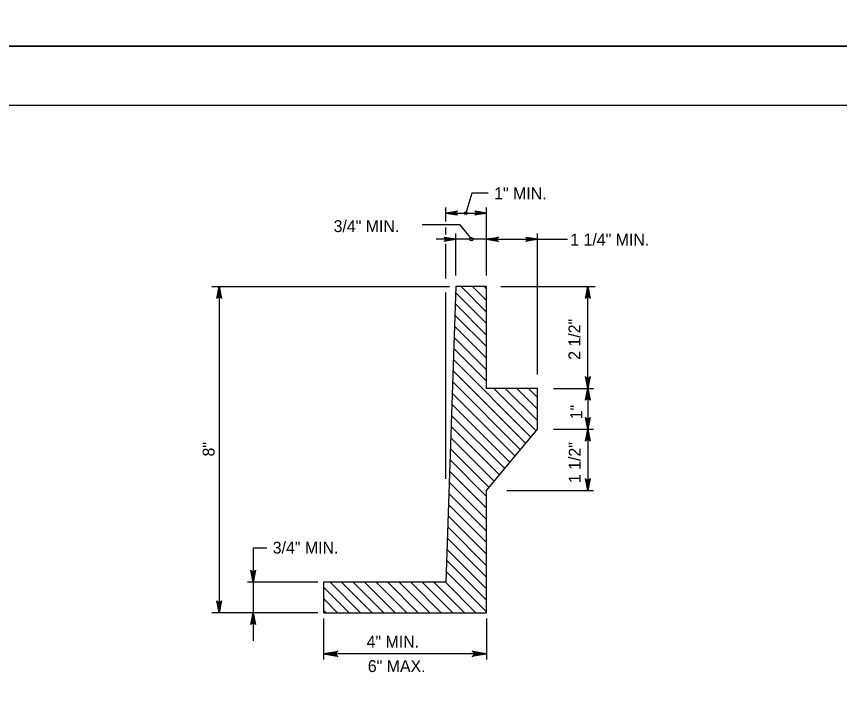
# Model space of a CAD drawing. Extents: x 2087776 to 2104538, y 970919 to 982612.
# Drawn here: x 2094733 to 2095414, y 976220 to 976790 of the extents above; entities that cross this region are included whole.
import ezdxf

# ---------------------------------------------------------------- set-up
doc = ezdxf.new("R2010")
doc.units = 0
doc.layers.add('1', color=7, linetype='Continuous')
doc.layers.add('PLT-BNDY', color=7, linetype='Continuous')

msp = doc.modelspace()

# ---------------------------------------------------------------- linework, layer by layer
at = {"layer": '1'}
for p, q in [((2095088.33, 976620.58), (2095088.33, 976632.39)), ((2095122.07, 976575.9), (2095122.07, 976632.39)), ((2095088.33, 976627.67), (2095122.07, 976627.67)), ((2095088.33, 976609.95), (2095088.33, 976615.7)), ((2095122.07, 976605.98), (2095080.33, 976605.98)), ((2095096.77, 976575.9), (2095096.77, 976610.71)), ((2095122.07, 976590.68), (2095122.07, 976610.71)), ((2095122.07, 976605.98), (2095164.26, 976605.98)), ((2095164.26, 976493.96), (2095164.26, 976610.71)), ((2095164.26, 976605.98), (2095189.03, 976605.98)), ((2095088.33, 976573.5), (2095088.33, 976602.19)), ((2094894.61, 976566.81), (2095091.37, 976566.81)), ((2094900.69, 976566.81), (2094900.69, 976296.86)), ((2095133.89, 976566.81), (2095210.67, 976566.81)), ((2095145.28, 976566.81), (2095211.92, 976566.81)), ((2095205.95, 976482.45), (2095205.95, 976566.81)), ((2095088.33, 976407.77), (2095088.33, 976561.99)), ((2095177.54, 976482.45), (2095210.67, 976482.45)), ((2095205.95, 976482.45), (2095205.95, 976448.7)), ((2095205.95, 976468.19), (2095205.95, 976448.7)), ((2095177.54, 976448.7), (2095210.67, 976448.7)), ((2095205.95, 976448.7), (2095205.95, 976398.09)), ((2095138.87, 976398.09), (2095210.67, 976398.09)), ((2094928.85, 976350.51), (2094928.85, 976273.46)), ((2094982.38, 976322.16), (2094924.13, 976322.16)), ((2094982.38, 976296.86), (2094894.61, 976296.86)), ((2094987.1, 976292.13), (2094987.1, 976258.13)), ((2095122.07, 976292.13), (2095122.07, 976258.13)), ((2095122.07, 976262.85), (2094987.1, 976262.85))]:
    msp.add_line(p, q, dxfattribs=at)
for points in [[(2096000.74, 974866.19), (2096000.74, 976716.58), (2093422, 976716.58), (2093422, 974866.19), (2096000.74, 974866.19), (2096000.74, 974952.67), (2095344.57, 974952.67), (2095344.57, 975164.86), (2096000.74, 975164.86), (2096000.74, 975259.89), (2095344.57, 975259.89), (2095344.57, 974866.19), (2095603.11, 974866.19), (2095603.11, 974952.67), (2095603.11, 974866.19), (2095855.73, 974866.19), (2095855.73, 974952.67), (2095855.73, 974912.26), (2096000.74, 974912.26)], [(2095123.49, 976644.26), (2095109.99, 976644.26), (2095104.97, 976627.67)], [(2095088.33, 976627.67), (2095098.12, 976629.5), (2095097.74, 976629.24), (2095097.37, 976628.98), (2095097.17, 976628.65), (2095096.98, 976628.32), (2095096.92, 976628), (2095096.86, 976627.67), (2095096.92, 976627.34), (2095096.98, 976627.01), (2095097.17, 976626.68), (2095097.37, 976626.36), (2095097.74, 976626.09), (2095098.12, 976625.83), (2095088.33, 976627.67), (2095097.74, 976626.09), (2095097.37, 976626.36), (2095088.33, 976627.67), (2095097.17, 976626.68), (2095096.98, 976627.01), (2095088.33, 976627.67), (2095096.92, 976627.34), (2095096.86, 976627.67), (2095088.33, 976627.67), (2095096.92, 976628), (2095096.98, 976628.32), (2095088.33, 976627.67), (2095097.17, 976628.65), (2095097.37, 976628.98), (2095088.33, 976627.67), (2095097.74, 976629.24)], [(2095122.07, 976627.67), (2095112.29, 976625.83), (2095112.67, 976626.09), (2095113.04, 976626.36), (2095113.24, 976626.68), (2095113.43, 976627.01), (2095113.49, 976627.34), (2095113.54, 976627.67), (2095113.49, 976628), (2095113.43, 976628.32), (2095113.24, 976628.65), (2095113.04, 976628.98), (2095112.67, 976629.24), (2095112.29, 976629.5), (2095122.07, 976627.67), (2095112.67, 976629.24), (2095113.04, 976628.98), (2095122.07, 976627.67), (2095113.24, 976628.65), (2095113.43, 976628.32), (2095122.07, 976627.67), (2095113.49, 976628), (2095113.54, 976627.67), (2095122.07, 976627.67), (2095113.49, 976627.34), (2095113.43, 976627.01), (2095122.07, 976627.67), (2095113.24, 976626.68), (2095113.04, 976626.36), (2095122.07, 976627.67), (2095112.67, 976626.09)], [(2095068.79, 976618.21), (2095093, 976618.21), (2095099.75, 976618.21), (2095109.6, 976605.98)], [(2095096.77, 976605.98), (2095086.99, 976604.15), (2095087.36, 976604.41), (2095087.74, 976604.67), (2095087.94, 976605), (2095088.13, 976605.33), (2095088.19, 976605.65), (2095088.24, 976605.98), (2095088.19, 976606.31), (2095088.13, 976606.64), (2095087.94, 976606.97), (2095087.74, 976607.29), (2095087.36, 976607.56), (2095086.99, 976607.82), (2095096.77, 976605.98), (2095087.36, 976607.56), (2095087.74, 976607.29), (2095096.77, 976605.98), (2095087.94, 976606.97), (2095088.13, 976606.64), (2095096.77, 976605.98), (2095088.19, 976606.31), (2095088.24, 976605.98), (2095096.77, 976605.98), (2095088.19, 976605.65), (2095088.13, 976605.33), (2095096.77, 976605.98), (2095087.94, 976605), (2095087.74, 976604.67), (2095096.77, 976605.98), (2095087.36, 976604.41)], [(2095122.07, 976605.98), (2095131.86, 976607.82), (2095131.48, 976607.56), (2095131.11, 976607.29), (2095130.91, 976606.97), (2095130.72, 976606.64), (2095130.66, 976606.31), (2095130.6, 976605.98), (2095130.66, 976605.65), (2095130.72, 976605.33), (2095130.91, 976605), (2095131.11, 976604.67), (2095131.48, 976604.41), (2095131.86, 976604.15), (2095122.07, 976605.98), (2095131.48, 976604.41), (2095131.11, 976604.67), (2095122.07, 976605.98), (2095130.91, 976605), (2095130.72, 976605.33), (2095122.07, 976605.98), (2095130.66, 976605.65), (2095130.6, 976605.98), (2095122.07, 976605.98), (2095130.66, 976606.31), (2095130.72, 976606.64), (2095122.07, 976605.98), (2095130.91, 976606.97), (2095131.11, 976607.29), (2095122.07, 976605.98), (2095131.48, 976607.56)], [(2095164.26, 976605.98), (2095154.47, 976604.15), (2095154.85, 976604.41), (2095155.23, 976604.67), (2095155.42, 976605), (2095155.62, 976605.33), (2095155.67, 976605.65), (2095155.73, 976605.98), (2095155.67, 976606.31), (2095155.62, 976606.64), (2095155.42, 976606.97), (2095155.23, 976607.29), (2095154.85, 976607.56), (2095154.47, 976607.82), (2095164.26, 976605.98), (2095154.85, 976607.56), (2095155.23, 976607.29), (2095164.26, 976605.98), (2095155.42, 976606.97), (2095155.62, 976606.64), (2095164.26, 976605.98), (2095155.67, 976606.31), (2095155.73, 976605.98), (2095164.26, 976605.98), (2095155.67, 976605.65), (2095155.62, 976605.33), (2095164.26, 976605.98), (2095155.42, 976605), (2095155.23, 976604.67), (2095164.26, 976605.98), (2095154.85, 976604.41)], [(2094900.69, 976566.81), (2094902.52, 976557.02), (2094902.26, 976557.4), (2094902, 976557.78), (2094901.67, 976557.97), (2094901.35, 976558.17), (2094901.02, 976558.22), (2094900.69, 976558.28), (2094900.36, 976558.22), (2094900.03, 976558.17), (2094899.71, 976557.97), (2094899.38, 976557.78), (2094899.12, 976557.4), (2094898.85, 976557.02), (2094900.69, 976566.81), (2094899.12, 976557.4), (2094899.38, 976557.78), (2094900.69, 976566.81), (2094899.71, 976557.97), (2094900.03, 976558.17), (2094900.69, 976566.81), (2094900.36, 976558.22), (2094900.69, 976558.28), (2094900.69, 976566.81), (2094901.02, 976558.22), (2094901.35, 976558.17), (2094900.69, 976566.81), (2094901.67, 976557.97), (2094902, 976557.78), (2094900.69, 976566.81), (2094902.26, 976557.4)], [(2095122.07, 976545.73), (2095100.99, 976566.81)], [(2095122.07, 976555.27), (2095110.54, 976566.81)], [(2095122.07, 976564.81), (2095120.09, 976566.81)], [(2095205.95, 976566.81), (2095207.78, 976557.02), (2095207.52, 976557.4), (2095207.26, 976557.78), (2095206.93, 976557.97), (2095206.6, 976558.17), (2095206.27, 976558.22), (2095205.95, 976558.28), (2095205.62, 976558.22), (2095205.29, 976558.17), (2095204.96, 976557.97), (2095204.63, 976557.78), (2095204.37, 976557.4), (2095204.11, 976557.02), (2095205.95, 976566.81), (2095204.37, 976557.4), (2095204.63, 976557.78), (2095205.95, 976566.81), (2095204.96, 976557.97), (2095205.29, 976558.17), (2095205.95, 976566.81), (2095205.62, 976558.22), (2095205.95, 976558.28), (2095205.95, 976566.81), (2095206.27, 976558.22), (2095206.6, 976558.17), (2095205.95, 976566.81), (2095206.93, 976557.97), (2095207.26, 976557.78), (2095205.95, 976566.81), (2095207.52, 976557.4)], [(2095122.07, 976536.19), (2095096.59, 976561.67)], [(2095122.07, 976526.64), (2095096.27, 976552.45)], [(2095122.07, 976517.09), (2095095.95, 976543.21)], [(2095122.07, 976507.54), (2095095.63, 976533.99)], [(2095122.07, 976498), (2095095.32, 976524.76)], [(2095122.07, 976488.46), (2095095, 976515.54)], [(2095158.81, 976442.18), (2095094.69, 976506.31)], [(2095154.48, 976436.97), (2095094.36, 976497.09)], [(2095205.95, 976482.45), (2095204.11, 976492.23), (2095204.37, 976491.85), (2095204.63, 976491.48), (2095204.96, 976491.28), (2095205.29, 976491.09), (2095205.62, 976491.03), (2095205.95, 976490.98), (2095206.27, 976491.03), (2095206.6, 976491.09), (2095206.93, 976491.28), (2095207.26, 976491.48), (2095207.52, 976491.85), (2095207.78, 976492.23), (2095205.95, 976482.45), (2095207.52, 976491.85), (2095207.26, 976491.48), (2095205.95, 976482.45), (2095206.93, 976491.28), (2095206.6, 976491.09), (2095205.95, 976482.45), (2095206.27, 976491.03), (2095205.95, 976490.98), (2095205.95, 976482.45), (2095205.62, 976491.03), (2095205.29, 976491.09), (2095205.95, 976482.45), (2095204.96, 976491.28), (2095204.63, 976491.48), (2095205.95, 976482.45), (2095204.37, 976491.85)], [(2095150.14, 976431.76), (2095094.05, 976487.86)], [(2095163.16, 976447.38), (2095128.09, 976482.45)], [(2095164.26, 976455.83), (2095137.63, 976482.45)], [(2095164.26, 976465.37), (2095147.18, 976482.45)], [(2095164.26, 976474.91), (2095156.72, 976482.45)], [(2095205.95, 976482.45), (2095207.78, 976472.66), (2095207.52, 976473.04), (2095207.26, 976473.41), (2095206.93, 976473.61), (2095206.6, 976473.8), (2095206.27, 976473.86), (2095205.95, 976473.92), (2095205.62, 976473.86), (2095205.29, 976473.8), (2095204.96, 976473.61), (2095204.63, 976473.41), (2095204.37, 976473.04), (2095204.11, 976472.66), (2095205.95, 976482.45), (2095204.37, 976473.04), (2095204.63, 976473.41), (2095205.95, 976482.45), (2095204.96, 976473.61), (2095205.29, 976473.8), (2095205.95, 976482.45), (2095205.62, 976473.86), (2095205.95, 976473.92), (2095205.95, 976482.45), (2095206.27, 976473.86), (2095206.6, 976473.8), (2095205.95, 976482.45), (2095206.93, 976473.61), (2095207.26, 976473.41), (2095205.95, 976482.45), (2095207.52, 976473.04)], [(2095145.8, 976426.55), (2095093.73, 976478.63)], [(2095141.46, 976421.35), (2095093.41, 976469.4)], [(2095137.13, 976416.15), (2095093.09, 976460.18)], [(2095205.95, 976448.7), (2095204.11, 976458.49), (2095204.37, 976458.11), (2095204.63, 976457.73), (2095204.96, 976457.54), (2095205.29, 976457.34), (2095205.62, 976457.29), (2095205.95, 976457.23), (2095206.27, 976457.29), (2095206.6, 976457.34), (2095206.93, 976457.54), (2095207.26, 976457.73), (2095207.52, 976458.11), (2095207.78, 976458.49), (2095205.95, 976448.7), (2095207.52, 976458.11), (2095207.26, 976457.73), (2095205.95, 976448.7), (2095206.93, 976457.54), (2095206.6, 976457.34), (2095205.95, 976448.7), (2095206.27, 976457.29), (2095205.95, 976457.23), (2095205.95, 976448.7), (2095205.62, 976457.29), (2095205.29, 976457.34), (2095205.95, 976448.7), (2095204.96, 976457.54), (2095204.63, 976457.73), (2095205.95, 976448.7), (2095204.37, 976458.11)], [(2095132.78, 976410.94), (2095092.77, 976450.95)], [(2095205.95, 976448.7), (2095207.78, 976438.91), (2095207.52, 976439.29), (2095207.26, 976439.67), (2095206.93, 976439.86), (2095206.6, 976440.06), (2095206.27, 976440.11), (2095205.95, 976440.17), (2095205.62, 976440.11), (2095205.29, 976440.06), (2095204.96, 976439.86), (2095204.63, 976439.67), (2095204.37, 976439.29), (2095204.11, 976438.91), (2095205.95, 976448.7), (2095204.37, 976439.29), (2095204.63, 976439.67), (2095205.95, 976448.7), (2095204.96, 976439.86), (2095205.29, 976440.06), (2095205.95, 976448.7), (2095205.62, 976440.11), (2095205.95, 976440.17), (2095205.95, 976448.7), (2095206.27, 976440.11), (2095206.6, 976440.06), (2095205.95, 976448.7), (2095206.93, 976439.86), (2095207.26, 976439.67), (2095205.95, 976448.7), (2095207.52, 976439.29)], [(2095128.45, 976405.73), (2095092.46, 976441.73)], [(2095124.11, 976400.53), (2095092.13, 976432.5)], [(2095122.07, 976393.02), (2095091.82, 976423.28)], [(2095122.07, 976383.48), (2095091.5, 976414.05)], [(2095205.95, 976398.09), (2095204.11, 976407.88), (2095204.37, 976407.5), (2095204.63, 976407.12), (2095204.96, 976406.93), (2095205.29, 976406.73), (2095205.62, 976406.68), (2095205.95, 976406.62), (2095206.27, 976406.68), (2095206.6, 976406.73), (2095206.93, 976406.93), (2095207.26, 976407.12), (2095207.52, 976407.5), (2095207.78, 976407.88), (2095205.95, 976398.09), (2095207.52, 976407.5), (2095207.26, 976407.12), (2095205.95, 976398.09), (2095206.93, 976406.93), (2095206.6, 976406.73), (2095205.95, 976398.09), (2095206.27, 976406.68), (2095205.95, 976406.62), (2095205.95, 976398.09), (2095205.62, 976406.68), (2095205.29, 976406.73), (2095205.95, 976398.09), (2095204.96, 976406.93), (2095204.63, 976407.12), (2095205.95, 976398.09), (2095204.37, 976407.5)], [(2095122.07, 976373.93), (2095091.18, 976404.82)], [(2095122.07, 976364.39), (2095090.87, 976395.6)], [(2095122.07, 976354.84), (2095090.55, 976386.37)], [(2095122.07, 976345.3), (2095090.23, 976377.15)], [(2095122.07, 976335.75), (2095089.91, 976367.92)], [(2095122.07, 976326.21), (2095089.59, 976358.69)], [(2094928.85, 976350.51), (2094940.26, 976350.51)], [(2095122.07, 976316.66), (2095089.27, 976349.47)], [(2095122.07, 976307.12), (2095088.95, 976340.24)], [(2094928.85, 976322.16), (2094927.02, 976331.95), (2094927.28, 976331.57), (2094927.54, 976331.2), (2094927.87, 976331), (2094928.19, 976330.81), (2094928.52, 976330.75), (2094928.85, 976330.69), (2094929.18, 976330.75), (2094929.51, 976330.81), (2094929.84, 976331), (2094930.16, 976331.2), (2094930.42, 976331.57), (2094930.69, 976331.95), (2094928.85, 976322.16), (2094930.42, 976331.57), (2094930.16, 976331.2), (2094928.85, 976322.16), (2094929.84, 976331), (2094929.51, 976330.81), (2094928.85, 976322.16), (2094929.18, 976330.75), (2094928.85, 976330.69), (2094928.85, 976322.16), (2094928.52, 976330.75), (2094928.19, 976330.81), (2094928.85, 976322.16), (2094927.87, 976331), (2094927.54, 976331.2), (2094928.85, 976322.16), (2094927.28, 976331.57)], [(2095122.07, 976297.57), (2095088.64, 976331.02)], [(2095017.81, 976296.86), (2094992.5, 976322.16)], [(2095027.35, 976296.86), (2095002.04, 976322.16)], [(2095036.9, 976296.86), (2095011.59, 976322.16)], [(2095046.44, 976296.86), (2095021.13, 976322.16)], [(2095055.99, 976296.86), (2095030.68, 976322.16)], [(2095065.53, 976296.86), (2095040.22, 976322.16)], [(2095075.08, 976296.86), (2095049.77, 976322.16)], [(2095084.62, 976296.86), (2095059.31, 976322.16)], [(2095094.17, 976296.86), (2095068.86, 976322.16)], [(2095103.71, 976296.86), (2095078.4, 976322.16)], [(2095113.26, 976296.86), (2095087.95, 976322.16)], [(2095008.26, 976296.86), (2094987.1, 976318.02)], [(2094900.69, 976296.86), (2094898.85, 976306.64), (2094899.12, 976306.26), (2094899.38, 976305.89), (2094899.71, 976305.69), (2094900.03, 976305.5), (2094900.36, 976305.44), (2094900.69, 976305.39), (2094901.02, 976305.44), (2094901.35, 976305.5), (2094901.67, 976305.69), (2094902, 976305.89), (2094902.26, 976306.26), (2094902.52, 976306.64), (2094900.69, 976296.86), (2094902.26, 976306.26), (2094902, 976305.89), (2094900.69, 976296.86), (2094901.67, 976305.69), (2094901.35, 976305.5), (2094900.69, 976296.86), (2094901.02, 976305.44), (2094900.69, 976305.39), (2094900.69, 976296.86), (2094900.36, 976305.44), (2094900.03, 976305.5), (2094900.69, 976296.86), (2094899.71, 976305.69), (2094899.38, 976305.89), (2094900.69, 976296.86), (2094899.12, 976306.26)], [(2094998.72, 976296.86), (2094987.1, 976308.48)], [(2094989.17, 976296.86), (2094987.1, 976298.94)], [(2094928.85, 976296.86), (2094930.69, 976287.07), (2094930.42, 976287.45), (2094930.16, 976287.82), (2094929.84, 976288.02), (2094929.51, 976288.21), (2094929.18, 976288.27), (2094928.85, 976288.33), (2094928.52, 976288.27), (2094928.19, 976288.21), (2094927.87, 976288.02), (2094927.54, 976287.82), (2094927.28, 976287.45), (2094927.02, 976287.07), (2094928.85, 976296.86), (2094927.28, 976287.45), (2094927.54, 976287.82), (2094928.85, 976296.86), (2094927.87, 976288.02), (2094928.19, 976288.21), (2094928.85, 976296.86), (2094928.52, 976288.27), (2094928.85, 976288.33), (2094928.85, 976296.86), (2094929.18, 976288.27), (2094929.51, 976288.21), (2094928.85, 976296.86), (2094929.84, 976288.02), (2094930.16, 976287.82), (2094928.85, 976296.86), (2094930.42, 976287.45)], [(2094987.1, 976262.85), (2094998.91, 976265.07), (2094998.46, 976264.75), (2094998, 976264.44), (2094997.77, 976264.04), (2094997.53, 976263.64), (2094997.46, 976263.25), (2094997.4, 976262.85), (2094997.46, 976262.46), (2094997.53, 976262.06), (2094997.77, 976261.66), (2094998, 976261.27), (2094998.46, 976260.95), (2094998.91, 976260.64), (2094987.1, 976262.85), (2094998.46, 976260.95), (2094998, 976261.27), (2094987.1, 976262.85), (2094997.77, 976261.66), (2094997.53, 976262.06), (2094987.1, 976262.85), (2094997.46, 976262.46), (2094997.4, 976262.85), (2094987.1, 976262.85), (2094997.46, 976263.25), (2094997.53, 976263.64), (2094987.1, 976262.85), (2094997.77, 976264.04), (2094998, 976264.44), (2094987.1, 976262.85), (2094998.46, 976264.75)], [(2095122.07, 976262.85), (2095110.26, 976260.64), (2095110.72, 976260.95), (2095111.17, 976261.27), (2095111.41, 976261.66), (2095111.64, 976262.06), (2095111.71, 976262.46), (2095111.78, 976262.85), (2095111.71, 976263.25), (2095111.64, 976263.64), (2095111.41, 976264.04), (2095111.17, 976264.44), (2095110.72, 976264.75), (2095110.26, 976265.07), (2095122.07, 976262.85), (2095110.72, 976264.75), (2095111.17, 976264.44), (2095122.07, 976262.85), (2095111.41, 976264.04), (2095111.64, 976263.64), (2095122.07, 976262.85), (2095111.71, 976263.25), (2095111.78, 976262.85), (2095122.07, 976262.85), (2095111.71, 976262.46), (2095111.64, 976262.06), (2095122.07, 976262.85), (2095111.41, 976261.66), (2095111.17, 976261.27), (2095122.07, 976262.85), (2095110.72, 976260.95)]]:
    msp.add_lwpolyline(points, dxfattribs=at)
msp.add_lwpolyline([(2095096.77, 976566.81), (2095088.33, 976322.16), (2094987.1, 976322.16), (2094987.1, 976296.86), (2095122.07, 976296.86), (2095122.07, 976398.09), (2095164.26, 976448.7), (2095164.26, 976482.45), (2095122.07, 976482.45), (2095122.07, 976566.81)], close=True, dxfattribs=at)
for centre, radius in [((2095104.97, 976627.67), 1.13), ((2095109.6, 976605.98), 1.37)]:
    msp.add_circle(centre, radius, dxfattribs=at)
at = {"layer": 'PLT-BNDY'}
for points in [[(2093294.05, 978714.61), (2096053.23, 978714.61), (2096053.23, 976765.79), (2093294.05, 976765.79)], [(2093294.05, 976765.79), (2096053.23, 976765.79), (2096053.23, 974816.97), (2093294.05, 974816.97)]]:
    msp.add_lwpolyline(points, close=True, dxfattribs=at)

# ---------------------------------------------------------------- texts
at = {"layer": '1'}
for s, height, p in [('1" MIN.', 9.843, (2095128.39, 976639)), ('3/4" MIN.', 9.843, (2094995.44, 976611.9)), ('1 1/4" MIN.', 9.8425, (2095191.41, 976600.76)), ('3/4" MIN.', 9.843, (2094945.04, 976345.76)), ('4" MIN.', 9.843, (2095022.8, 976267.89)), ('6" MAX.', 9.843, (2095023.76, 976247.7))]:
    msp.add_text(s, height=height, dxfattribs=at).set_placement(p)
for s, p in [('2 1/2"', (2095199.76, 976506.17)), ('1"', (2095201.26, 976456.89)), ('8"', (2094896.84, 976426.13)), ('1 1/2"', (2095199.97, 976404.1))]:
    msp.add_text(s, height=9.843, rotation=90, dxfattribs=at).set_placement(p)

doc.saveas('drawing.dxf')
